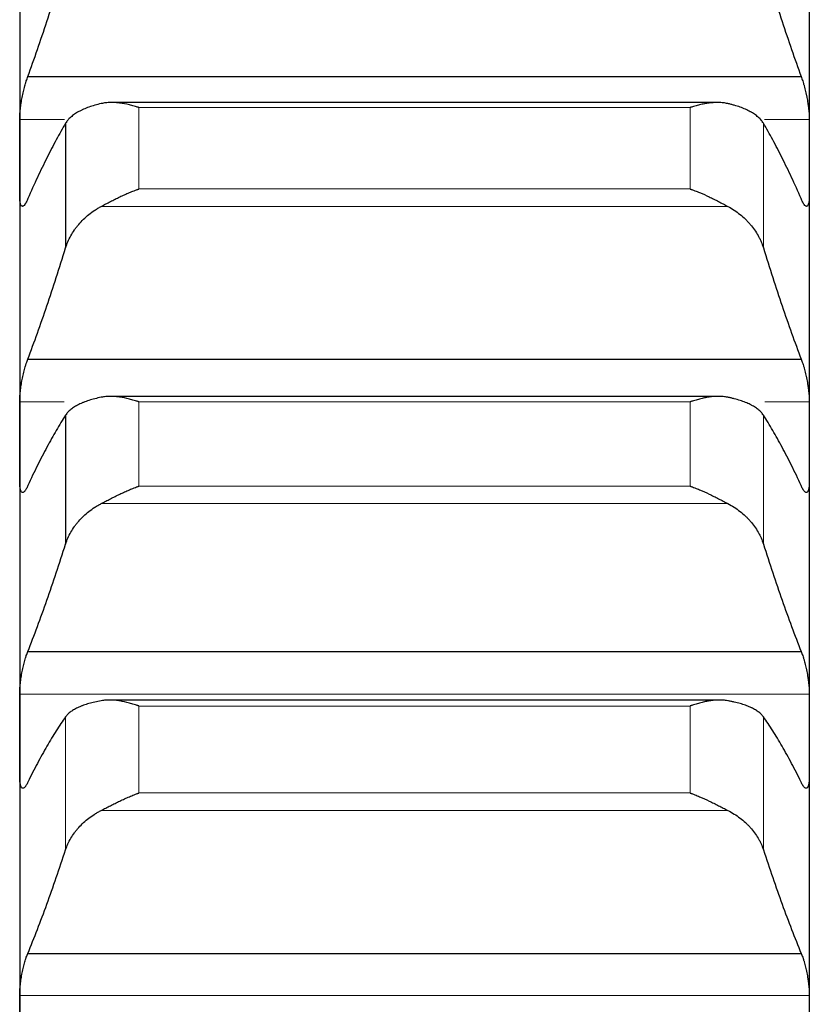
# Model space of a CAD drawing. Header units: inches. Extents: x 0 to 20790, y -12 to 14700.
# Tile 329 of 358: x 13645 to 13697, y 10163 to 10228. Entities that reach past the tile are written whole.
import ezdxf

# ---------------------------------------------------------------- set-up
doc = ezdxf.new("R2010")
doc.units = ezdxf.units.IN
doc.layers.add('1', color=7, linetype='Continuous', true_color=0xffffff)

msp = doc.modelspace()

# ---------------------------------------------------------------- linework, layer by layer
at = {"layer": '1', "color": 2, "linetype": 'Continuous', "lineweight": 25}
for p, q in [((13644.744, 10236.665), (13644.744, 10218.658)), ((13696.744, 10236.665), (13696.744, 10218.658)), ((13645.281, 10224.009), (13696.206, 10224.009)), ((13690.653, 10222.304), (13650.799, 10222.304)), ((13647.77, 10220.937), (13647.77, 10212.737)), ((13644.744, 10218.658), (13644.744, 10199.981)), ((13696.744, 10218.658), (13696.744, 10199.981)), ((13645.281, 10205.416), (13696.206, 10205.416)), ((13690.729, 10202.966), (13650.727, 10202.966)), ((13647.77, 10201.731), (13647.77, 10193.25)), ((13644.744, 10199.981), (13644.744, 10180.663)), ((13696.744, 10199.981), (13696.744, 10180.663)), ((13645.281, 10186.173), (13696.206, 10186.173)), ((13690.806, 10182.984), (13650.655, 10182.984)), ((13644.744, 10180.663), (13644.744, 10160.735)), ((13696.744, 10180.663), (13696.744, 10160.735)), ((13645.281, 10166.312), (13696.206, 10166.312))]:
    msp.add_line(p, q, dxfattribs=at)
at = {"layer": '1', "color": 110, "linetype": 'Continuous', "lineweight": 13}
for p, q in [((13652.6, 10221.968), (13652.6, 10216.613)), ((13652.6, 10221.968), (13688.888, 10221.968)), ((13688.888, 10221.968), (13688.888, 10216.613)), ((13644.746, 10221.196), (13647.699, 10221.196)), ((13693.717, 10220.937), (13693.717, 10212.737)), ((13693.789, 10221.196), (13696.741, 10221.196)), ((13652.6, 10216.613), (13688.888, 10216.613)), ((13650.112, 10215.467), (13691.375, 10215.467)), ((13644.746, 10202.609), (13647.679, 10202.609)), ((13652.6, 10202.599), (13688.888, 10202.599)), ((13652.6, 10202.599), (13652.6, 10197.061)), ((13688.888, 10202.599), (13688.888, 10197.061)), ((13693.808, 10202.609), (13696.741, 10202.609)), ((13693.717, 10201.731), (13693.717, 10193.25)), ((13652.6, 10197.061), (13688.888, 10197.061)), ((13650.112, 10195.911), (13691.375, 10195.911)), ((13644.746, 10183.378), (13696.741, 10183.378)), ((13652.6, 10182.586), (13688.888, 10182.586)), ((13652.6, 10182.586), (13652.6, 10176.873)), ((13688.888, 10182.586), (13688.888, 10176.873)), ((13647.77, 10181.882), (13647.77, 10173.133)), ((13693.717, 10181.882), (13693.717, 10173.133)), ((13652.6, 10176.873), (13688.888, 10176.873)), ((13650.112, 10175.721), (13691.375, 10175.721)), ((13644.746, 10163.532), (13696.741, 10163.532))]:
    msp.add_line(p, q, dxfattribs=at)
at = {"layer": '1', "color": 2, "linetype": 'Continuous', "lineweight": 25}
for points in [[(13645.281, 10224.009), (13645.492, 10224.59), (13645.912, 10225.776), (13646.537, 10227.628), (13647.157, 10229.552), (13647.566, 10230.884), (13647.77, 10231.562)], [(13693.717, 10231.562), (13693.921, 10230.884), (13694.331, 10229.552), (13694.95, 10227.628), (13695.575, 10225.776), (13695.995, 10224.59), (13696.206, 10224.009)], [(13644.744, 10218.658), (13644.744, 10219.504), (13644.745, 10220.35), (13644.746, 10221.196)], [(13647.77, 10220.937), (13647.566, 10220.592), (13647.157, 10219.867), (13646.537, 10218.679), (13645.912, 10217.39), (13645.492, 10216.463), (13645.281, 10215.982)], [(13696.206, 10215.982), (13695.995, 10216.463), (13695.575, 10217.39), (13694.95, 10218.679), (13694.331, 10219.867), (13693.921, 10220.592), (13693.717, 10220.937)], [(13696.741, 10221.196), (13696.743, 10220.35), (13696.744, 10219.504), (13696.744, 10218.658)], [(13644.746, 10216.121), (13644.745, 10216.967), (13644.744, 10217.813), (13644.744, 10218.658)], [(13696.744, 10218.658), (13696.744, 10217.813), (13696.743, 10216.967), (13696.741, 10216.121)], [(13645.281, 10205.416), (13645.492, 10205.975), (13645.912, 10207.118), (13646.537, 10208.91), (13647.157, 10210.778), (13647.566, 10212.075), (13647.77, 10212.737)], [(13693.717, 10212.737), (13693.921, 10212.075), (13694.331, 10210.778), (13694.95, 10208.91), (13695.575, 10207.118), (13695.995, 10205.975), (13696.206, 10205.416)], [(13644.744, 10199.981), (13644.744, 10200.857), (13644.745, 10201.733), (13644.746, 10202.609)], [(13696.741, 10202.609), (13696.743, 10201.733), (13696.744, 10200.857), (13696.744, 10199.981)], [(13647.77, 10201.731), (13647.566, 10201.415), (13647.157, 10200.747), (13646.537, 10199.641), (13645.912, 10198.432), (13645.492, 10197.557), (13645.281, 10197.102)], [(13696.206, 10197.102), (13695.995, 10197.557), (13695.575, 10198.432), (13694.95, 10199.641), (13694.331, 10200.747), (13693.921, 10201.415), (13693.717, 10201.731)], [(13644.746, 10197.354), (13644.745, 10198.23), (13644.744, 10199.105), (13644.744, 10199.981)], [(13696.744, 10199.981), (13696.744, 10199.105), (13696.743, 10198.23), (13696.741, 10197.354)], [(13645.281, 10186.173), (13645.492, 10186.709), (13645.912, 10187.808), (13646.537, 10189.537), (13647.157, 10191.346), (13647.566, 10192.606), (13647.77, 10193.25)], [(13693.717, 10193.25), (13693.921, 10192.606), (13694.331, 10191.346), (13694.95, 10189.537), (13695.575, 10187.808), (13695.995, 10186.709), (13696.206, 10186.173)], [(13644.744, 10180.663), (13644.744, 10181.568), (13644.745, 10182.473), (13644.746, 10183.378)], [(13696.741, 10183.378), (13696.743, 10182.473), (13696.744, 10181.568), (13696.744, 10180.663)], [(13647.77, 10181.882), (13647.566, 10181.595), (13647.157, 10180.985), (13646.537, 10179.964), (13645.912, 10178.836), (13645.492, 10178.014), (13645.281, 10177.586)], [(13696.206, 10177.586), (13695.995, 10178.014), (13695.575, 10178.836), (13694.95, 10179.964), (13694.331, 10180.985), (13693.921, 10181.595), (13693.717, 10181.882)], [(13644.746, 10177.949), (13644.745, 10178.854), (13644.744, 10179.759), (13644.744, 10180.663)], [(13696.744, 10180.663), (13696.744, 10179.759), (13696.743, 10178.854), (13696.741, 10177.949)], [(13645.281, 10166.312), (13645.492, 10166.824), (13645.912, 10167.877), (13646.537, 10169.541), (13647.157, 10171.287), (13647.566, 10172.508), (13647.77, 10173.133)], [(13693.717, 10173.133), (13693.921, 10172.508), (13694.331, 10171.287), (13694.95, 10169.541), (13695.575, 10167.877), (13695.995, 10166.824), (13696.206, 10166.312)], [(13644.744, 10160.735), (13644.744, 10161.668), (13644.745, 10162.6), (13644.746, 10163.532)], [(13696.741, 10163.532), (13696.743, 10162.6), (13696.744, 10161.668), (13696.744, 10160.735)]]:
    msp.add_open_spline(points, degree=3, dxfattribs=at)
for points, knots in [([(13644.746, 10221.196), (13644.746, 10221.245), (13644.748, 10221.347), (13644.757, 10221.511), (13644.765, 10221.627), (13644.773, 10221.717), (13644.776, 10221.748), (13644.782, 10221.809), (13644.786, 10221.84), (13644.803, 10221.995), (13644.82, 10222.122), (13644.845, 10222.284), (13644.85, 10222.316), (13644.858, 10222.365), (13644.861, 10222.382), (13644.866, 10222.415), (13644.88, 10222.496), (13644.907, 10222.643), (13644.933, 10222.772), (13644.96, 10222.899), (13644.974, 10222.963), (13645.018, 10223.153), (13645.048, 10223.274), (13645.096, 10223.448), (13645.112, 10223.505), (13645.137, 10223.588), (13645.145, 10223.615), (13645.162, 10223.669), (13645.17, 10223.696), (13645.213, 10223.826), (13645.247, 10223.921), (13645.281, 10224.009)], [0, 0, 0, 0, 0.0625, 0.125, 0.1875, 0.1875, 0.21875, 0.21875, 0.25, 0.25, 0.375, 0.375, 0.40625, 0.40625, 0.421875, 0.421875, 0.4375, 0.5, 0.5625, 0.5625, 0.625, 0.625, 0.75, 0.75, 0.8125, 0.8125, 0.84375, 0.84375, 0.875, 0.875, 1, 1, 1, 1]), ([(13696.206, 10224.009), (13696.241, 10223.921), (13696.275, 10223.826), (13696.325, 10223.671), (13696.342, 10223.618), (13696.366, 10223.535), (13696.375, 10223.507), (13696.391, 10223.45), (13696.399, 10223.421), (13696.439, 10223.275), (13696.47, 10223.154), (13696.513, 10222.966), (13696.527, 10222.903), (13696.547, 10222.806), (13696.554, 10222.774), (13696.567, 10222.709), (13696.574, 10222.676), (13696.605, 10222.514), (13696.627, 10222.384), (13696.652, 10222.223), (13696.657, 10222.19), (13696.666, 10222.126), (13696.671, 10222.093), (13696.683, 10221.997), (13696.691, 10221.934), (13696.712, 10221.749), (13696.723, 10221.63), (13696.732, 10221.487), (13696.733, 10221.459), (13696.736, 10221.404), (13696.737, 10221.376), (13696.74, 10221.296), (13696.741, 10221.245), (13696.741, 10221.196)], [0, 0, 0, 0, 0.125, 0.125, 0.1875, 0.1875, 0.21875, 0.21875, 0.25, 0.25, 0.375, 0.375, 0.4375, 0.4375, 0.46875, 0.46875, 0.5, 0.5, 0.625, 0.625, 0.65625, 0.65625, 0.6875, 0.6875, 0.75, 0.75, 0.875, 0.875, 0.90625, 0.90625, 0.9375, 0.9375, 1, 1, 1, 1]), ([(13650.112, 10222.231), (13649.966, 10222.198), (13649.826, 10222.162), (13649.558, 10222.085), (13649.3, 10222.002), (13649.064, 10221.909), (13648.923, 10221.847), (13648.895, 10221.834), (13648.84, 10221.808), (13648.813, 10221.795), (13648.733, 10221.756), (13648.681, 10221.729), (13648.532, 10221.647), (13648.439, 10221.59), (13648.267, 10221.471), (13648.188, 10221.41), (13648.08, 10221.314), (13648.046, 10221.282), (13647.997, 10221.232), (13647.981, 10221.215), (13647.95, 10221.182), (13647.935, 10221.165), (13647.863, 10221.079), (13647.813, 10221.009), (13647.77, 10220.937)], [0, 0, 0, 0, 0.125, 0.125, 0.25, 0.375, 0.375, 0.40625, 0.40625, 0.4375, 0.4375, 0.5, 0.5, 0.625, 0.625, 0.75, 0.75, 0.8125, 0.8125, 0.84375, 0.84375, 0.875, 0.875, 1, 1, 1, 1]), ([(13652.6, 10221.968), (13652.596, 10221.969), (13652.593, 10221.97), (13652.587, 10221.972), (13652.583, 10221.973), (13652.573, 10221.976), (13652.553, 10221.983), (13652.507, 10221.998), (13652.414, 10222.028), (13652.335, 10222.052), (13652.177, 10222.097), (13652.072, 10222.126), (13651.758, 10222.201), (13651.55, 10222.241), (13651.239, 10222.281), (13651.136, 10222.291), (13650.98, 10222.3), (13650.928, 10222.302), (13650.825, 10222.304), (13650.773, 10222.304), (13650.618, 10222.301), (13650.516, 10222.294), (13650.313, 10222.271), (13650.212, 10222.254), (13650.112, 10222.231)], [0, 0, 0, 0, 0.003906, 0.003906, 0.007812, 0.007812, 0.015625, 0.03125, 0.0625, 0.125, 0.125, 0.25, 0.25, 0.5, 0.5, 0.625, 0.625, 0.6875, 0.6875, 0.75, 0.75, 0.875, 0.875, 1, 1, 1, 1]), ([(13691.375, 10222.231), (13691.276, 10222.254), (13691.175, 10222.271), (13690.974, 10222.294), (13690.873, 10222.301), (13690.669, 10222.305), (13690.566, 10222.303), (13690.36, 10222.291), (13690.256, 10222.282), (13690.046, 10222.255), (13689.941, 10222.238), (13689.731, 10222.199), (13689.626, 10222.176), (13689.416, 10222.126), (13689.311, 10222.098), (13689.152, 10222.052), (13689.073, 10222.028), (13688.981, 10221.998), (13688.934, 10221.983), (13688.914, 10221.976), (13688.901, 10221.972), (13688.894, 10221.97), (13688.888, 10221.968)], [0, 0, 0, 0, 0.125, 0.125, 0.25, 0.25, 0.375, 0.375, 0.5, 0.5, 0.625, 0.625, 0.75, 0.75, 0.875, 0.875, 0.9375, 0.96875, 0.984375, 0.992187, 0.992187, 1, 1, 1, 1]), ([(13693.717, 10220.937), (13693.675, 10221.009), (13693.625, 10221.079), (13693.51, 10221.214), (13693.381, 10221.346), (13693.224, 10221.469), (13693.094, 10221.558), (13693.049, 10221.588), (13692.979, 10221.631), (13692.955, 10221.645), (13692.907, 10221.673), (13692.882, 10221.687), (13692.757, 10221.756), (13692.546, 10221.86), (13692.311, 10221.954), (13692.064, 10222.042), (13691.934, 10222.084), (13691.764, 10222.133), (13691.73, 10222.142), (13691.661, 10222.161), (13691.556, 10222.189), (13691.448, 10222.215), (13691.375, 10222.231)], [0, 0, 0, 0, 0.125, 0.125, 0.25, 0.375, 0.375, 0.4375, 0.4375, 0.46875, 0.46875, 0.5, 0.5, 0.625, 0.75, 0.75, 0.875, 0.875, 0.90625, 0.90625, 0.9375, 1, 1, 1, 1]), ([(13650.112, 10215.467), (13650.212, 10215.52), (13650.312, 10215.573), (13650.513, 10215.68), (13650.615, 10215.733), (13650.818, 10215.838), (13650.921, 10215.891), (13651.128, 10215.994), (13651.232, 10216.044), (13651.442, 10216.144), (13651.547, 10216.192), (13651.756, 10216.286), (13651.861, 10216.331), (13652.071, 10216.418), (13652.177, 10216.459), (13652.335, 10216.519), (13652.414, 10216.548), (13652.507, 10216.581), (13652.553, 10216.597), (13652.573, 10216.604), (13652.586, 10216.608), (13652.593, 10216.611), (13652.6, 10216.613)], [0, 0, 0, 0, 0.125, 0.125, 0.25, 0.25, 0.375, 0.375, 0.5, 0.5, 0.625, 0.625, 0.75, 0.75, 0.875, 0.875, 0.9375, 0.96875, 0.984375, 0.992187, 0.992187, 1, 1, 1, 1]), ([(13688.888, 10216.613), (13688.891, 10216.612), (13688.894, 10216.611), (13688.901, 10216.608), (13688.904, 10216.607), (13688.914, 10216.604), (13688.934, 10216.597), (13688.981, 10216.581), (13689.073, 10216.548), (13689.152, 10216.519), (13689.31, 10216.459), (13689.415, 10216.418), (13689.729, 10216.288), (13689.937, 10216.195), (13690.248, 10216.048), (13690.352, 10215.997), (13690.507, 10215.92), (13690.559, 10215.894), (13690.663, 10215.841), (13690.715, 10215.815), (13690.87, 10215.735), (13690.972, 10215.681), (13691.175, 10215.574), (13691.275, 10215.52), (13691.375, 10215.467)], [0, 0, 0, 0, 0.003906, 0.003906, 0.007813, 0.007813, 0.015625, 0.03125, 0.0625, 0.125, 0.125, 0.25, 0.25, 0.5, 0.5, 0.625, 0.625, 0.6875, 0.6875, 0.75, 0.75, 0.875, 0.875, 1, 1, 1, 1]), ([(13645.281, 10215.982), (13645.247, 10215.896), (13645.213, 10215.82), (13645.162, 10215.722), (13645.146, 10215.692), (13645.121, 10215.651), (13645.113, 10215.638), (13645.096, 10215.613), (13645.088, 10215.601), (13645.048, 10215.546), (13645.018, 10215.514), (13644.974, 10215.484), (13644.96, 10215.478), (13644.94, 10215.472), (13644.933, 10215.471), (13644.92, 10215.47), (13644.914, 10215.471), (13644.883, 10215.477), (13644.86, 10215.495), (13644.835, 10215.533), (13644.831, 10215.542), (13644.821, 10215.56), (13644.817, 10215.57), (13644.804, 10215.603), (13644.796, 10215.628), (13644.776, 10215.71), (13644.765, 10215.777), (13644.756, 10215.875), (13644.754, 10215.895), (13644.751, 10215.937), (13644.75, 10215.959), (13644.747, 10216.025), (13644.746, 10216.072), (13644.746, 10216.121)], [0, 0, 0, 0, 0.125, 0.125, 0.1875, 0.1875, 0.21875, 0.21875, 0.25, 0.25, 0.375, 0.375, 0.4375, 0.4375, 0.46875, 0.46875, 0.5, 0.5, 0.625, 0.625, 0.65625, 0.65625, 0.6875, 0.6875, 0.75, 0.75, 0.875, 0.875, 0.90625, 0.90625, 0.9375, 0.9375, 1, 1, 1, 1]), ([(13696.741, 10216.121), (13696.741, 10216.072), (13696.739, 10215.979), (13696.731, 10215.854), (13696.722, 10215.782), (13696.714, 10215.731), (13696.711, 10215.715), (13696.705, 10215.684), (13696.702, 10215.67), (13696.684, 10215.6), (13696.668, 10215.557), (13696.643, 10215.519), (13696.638, 10215.512), (13696.63, 10215.503), (13696.627, 10215.5), (13696.621, 10215.494), (13696.607, 10215.482), (13696.581, 10215.469), (13696.555, 10215.47), (13696.528, 10215.477), (13696.514, 10215.484), (13696.47, 10215.514), (13696.439, 10215.546), (13696.392, 10215.611), (13696.376, 10215.636), (13696.351, 10215.677), (13696.342, 10215.691), (13696.326, 10215.722), (13696.317, 10215.738), (13696.275, 10215.82), (13696.241, 10215.896), (13696.206, 10215.982)], [0, 0, 0, 0, 0.0625, 0.125, 0.1875, 0.1875, 0.21875, 0.21875, 0.25, 0.25, 0.375, 0.375, 0.40625, 0.40625, 0.421875, 0.421875, 0.4375, 0.5, 0.5625, 0.5625, 0.625, 0.625, 0.75, 0.75, 0.8125, 0.8125, 0.84375, 0.84375, 0.875, 0.875, 1, 1, 1, 1]), ([(13647.77, 10212.737), (13647.813, 10212.875), (13647.863, 10213.011), (13647.977, 10213.278), (13648.106, 10213.54), (13648.264, 10213.794), (13648.393, 10213.98), (13648.438, 10214.042), (13648.509, 10214.133), (13648.532, 10214.163), (13648.581, 10214.223), (13648.605, 10214.253), (13648.73, 10214.4), (13648.942, 10214.626), (13649.177, 10214.834), (13649.424, 10215.032), (13649.553, 10215.127), (13649.723, 10215.239), (13649.758, 10215.261), (13649.827, 10215.304), (13649.932, 10215.368), (13650.039, 10215.428), (13650.112, 10215.467)], [0, 0, 0, 0, 0.125, 0.125, 0.25, 0.375, 0.375, 0.4375, 0.4375, 0.46875, 0.46875, 0.5, 0.5, 0.625, 0.75, 0.75, 0.875, 0.875, 0.90625, 0.90625, 0.9375, 1, 1, 1, 1]), ([(13691.375, 10215.467), (13691.521, 10215.39), (13691.661, 10215.306), (13691.93, 10215.129), (13692.188, 10214.942), (13692.424, 10214.734), (13692.565, 10214.597), (13692.592, 10214.57), (13692.647, 10214.514), (13692.674, 10214.486), (13692.755, 10214.4), (13692.806, 10214.342), (13692.956, 10214.166), (13693.049, 10214.046), (13693.22, 10213.799), (13693.299, 10213.672), (13693.407, 10213.478), (13693.442, 10213.413), (13693.491, 10213.314), (13693.506, 10213.28), (13693.537, 10213.214), (13693.552, 10213.18), (13693.625, 10213.011), (13693.675, 10212.875), (13693.717, 10212.737)], [0, 0, 0, 0, 0.125, 0.125, 0.25, 0.375, 0.375, 0.40625, 0.40625, 0.4375, 0.4375, 0.5, 0.5, 0.625, 0.625, 0.75, 0.75, 0.8125, 0.8125, 0.84375, 0.84375, 0.875, 0.875, 1, 1, 1, 1]), ([(13644.746, 10202.609), (13644.746, 10202.66), (13644.748, 10202.766), (13644.757, 10202.934), (13644.765, 10203.053), (13644.773, 10203.144), (13644.776, 10203.175), (13644.782, 10203.238), (13644.786, 10203.269), (13644.803, 10203.426), (13644.82, 10203.554), (13644.845, 10203.717), (13644.85, 10203.749), (13644.858, 10203.799), (13644.861, 10203.815), (13644.866, 10203.848), (13644.88, 10203.93), (13644.907, 10204.076), (13644.933, 10204.204), (13644.96, 10204.331), (13644.974, 10204.395), (13645.018, 10204.582), (13645.048, 10204.702), (13645.096, 10204.872), (13645.112, 10204.928), (13645.137, 10205.009), (13645.145, 10205.035), (13645.162, 10205.088), (13645.17, 10205.114), (13645.213, 10205.24), (13645.247, 10205.332), (13645.281, 10205.416)], [0, 0, 0, 0, 0.0625, 0.125, 0.1875, 0.1875, 0.21875, 0.21875, 0.25, 0.25, 0.375, 0.375, 0.40625, 0.40625, 0.421875, 0.421875, 0.4375, 0.5, 0.5625, 0.5625, 0.625, 0.625, 0.75, 0.75, 0.8125, 0.8125, 0.84375, 0.84375, 0.875, 0.875, 1, 1, 1, 1]), ([(13696.206, 10205.416), (13696.241, 10205.332), (13696.275, 10205.24), (13696.325, 10205.09), (13696.342, 10205.038), (13696.366, 10204.957), (13696.375, 10204.93), (13696.391, 10204.874), (13696.399, 10204.845), (13696.439, 10204.702), (13696.47, 10204.583), (13696.513, 10204.398), (13696.527, 10204.335), (13696.547, 10204.239), (13696.554, 10204.207), (13696.567, 10204.142), (13696.574, 10204.11), (13696.605, 10203.948), (13696.627, 10203.818), (13696.652, 10203.655), (13696.657, 10203.623), (13696.666, 10203.558), (13696.671, 10203.525), (13696.683, 10203.428), (13696.691, 10203.364), (13696.712, 10203.177), (13696.723, 10203.055), (13696.732, 10202.91), (13696.733, 10202.881), (13696.736, 10202.824), (13696.737, 10202.796), (13696.74, 10202.713), (13696.741, 10202.66), (13696.741, 10202.609)], [0, 0, 0, 0, 0.125, 0.125, 0.1875, 0.1875, 0.21875, 0.21875, 0.25, 0.25, 0.375, 0.375, 0.4375, 0.4375, 0.46875, 0.46875, 0.5, 0.5, 0.625, 0.625, 0.65625, 0.65625, 0.6875, 0.6875, 0.75, 0.75, 0.875, 0.875, 0.90625, 0.90625, 0.9375, 0.9375, 1, 1, 1, 1]), ([(13650.112, 10202.908), (13649.966, 10202.878), (13649.826, 10202.846), (13649.558, 10202.776), (13649.3, 10202.702), (13649.064, 10202.617), (13648.923, 10202.56), (13648.895, 10202.549), (13648.84, 10202.526), (13648.813, 10202.514), (13648.733, 10202.478), (13648.681, 10202.454), (13648.532, 10202.379), (13648.439, 10202.327), (13648.267, 10202.22), (13648.188, 10202.164), (13648.08, 10202.076), (13648.046, 10202.047), (13647.997, 10202.001), (13647.981, 10201.986), (13647.95, 10201.955), (13647.935, 10201.94), (13647.863, 10201.862), (13647.813, 10201.797), (13647.77, 10201.731)], [0, 0, 0, 0, 0.125, 0.125, 0.25, 0.375, 0.375, 0.40625, 0.40625, 0.4375, 0.4375, 0.5, 0.5, 0.625, 0.625, 0.75, 0.75, 0.8125, 0.8125, 0.84375, 0.84375, 0.875, 0.875, 1, 1, 1, 1]), ([(13652.6, 10202.599), (13652.596, 10202.601), (13652.593, 10202.602), (13652.587, 10202.604), (13652.583, 10202.605), (13652.573, 10202.609), (13652.553, 10202.615), (13652.507, 10202.631), (13652.414, 10202.662), (13652.335, 10202.687), (13652.177, 10202.735), (13652.072, 10202.764), (13651.758, 10202.845), (13651.55, 10202.888), (13651.239, 10202.934), (13651.136, 10202.945), (13650.98, 10202.958), (13650.928, 10202.961), (13650.825, 10202.965), (13650.773, 10202.966), (13650.618, 10202.966), (13650.516, 10202.962), (13650.313, 10202.943), (13650.212, 10202.928), (13650.112, 10202.908)], [0, 0, 0, 0, 0.003906, 0.003906, 0.007813, 0.007813, 0.015625, 0.03125, 0.0625, 0.125, 0.125, 0.25, 0.25, 0.5, 0.5, 0.625, 0.625, 0.6875, 0.6875, 0.75, 0.75, 0.875, 0.875, 1, 1, 1, 1]), ([(13691.375, 10202.908), (13691.276, 10202.928), (13691.175, 10202.943), (13690.974, 10202.961), (13690.873, 10202.966), (13690.669, 10202.966), (13690.566, 10202.962), (13690.36, 10202.946), (13690.256, 10202.934), (13690.046, 10202.904), (13689.941, 10202.886), (13689.731, 10202.843), (13689.626, 10202.818), (13689.416, 10202.764), (13689.311, 10202.735), (13689.152, 10202.687), (13689.073, 10202.662), (13688.981, 10202.631), (13688.934, 10202.615), (13688.914, 10202.609), (13688.901, 10202.604), (13688.894, 10202.602), (13688.888, 10202.599)], [0, 0, 0, 0, 0.125, 0.125, 0.25, 0.25, 0.375, 0.375, 0.5, 0.5, 0.625, 0.625, 0.75, 0.75, 0.875, 0.875, 0.9375, 0.96875, 0.984375, 0.992188, 0.992188, 1, 1, 1, 1]), ([(13693.717, 10201.731), (13693.675, 10201.797), (13693.625, 10201.861), (13693.51, 10201.985), (13693.381, 10202.105), (13693.224, 10202.217), (13693.094, 10202.299), (13693.049, 10202.325), (13692.979, 10202.365), (13692.955, 10202.378), (13692.907, 10202.403), (13692.882, 10202.416), (13692.757, 10202.478), (13692.546, 10202.573), (13692.311, 10202.657), (13692.064, 10202.737), (13691.934, 10202.775), (13691.764, 10202.819), (13691.73, 10202.828), (13691.661, 10202.845), (13691.556, 10202.87), (13691.448, 10202.893), (13691.375, 10202.908)], [0, 0, 0, 0, 0.125, 0.125, 0.25, 0.375, 0.375, 0.4375, 0.4375, 0.46875, 0.46875, 0.5, 0.5, 0.625, 0.75, 0.75, 0.875, 0.875, 0.90625, 0.90625, 0.9375, 1, 1, 1, 1]), ([(13645.281, 10197.102), (13645.247, 10197.02), (13645.213, 10196.948), (13645.162, 10196.857), (13645.146, 10196.829), (13645.121, 10196.791), (13645.113, 10196.779), (13645.096, 10196.756), (13645.088, 10196.746), (13645.048, 10196.697), (13645.018, 10196.67), (13644.974, 10196.648), (13644.96, 10196.644), (13644.94, 10196.642), (13644.933, 10196.643), (13644.92, 10196.645), (13644.914, 10196.646), (13644.883, 10196.659), (13644.86, 10196.682), (13644.835, 10196.727), (13644.831, 10196.737), (13644.821, 10196.758), (13644.817, 10196.769), (13644.804, 10196.805), (13644.796, 10196.832), (13644.776, 10196.922), (13644.765, 10196.993), (13644.756, 10197.096), (13644.754, 10197.118), (13644.751, 10197.162), (13644.75, 10197.184), (13644.747, 10197.254), (13644.746, 10197.302), (13644.746, 10197.354)], [0, 0, 0, 0, 0.125, 0.125, 0.1875, 0.1875, 0.21875, 0.21875, 0.25, 0.25, 0.375, 0.375, 0.4375, 0.4375, 0.46875, 0.46875, 0.5, 0.5, 0.625, 0.625, 0.65625, 0.65625, 0.6875, 0.6875, 0.75, 0.75, 0.875, 0.875, 0.90625, 0.90625, 0.9375, 0.9375, 1, 1, 1, 1]), ([(13650.112, 10195.911), (13650.212, 10195.963), (13650.312, 10196.015), (13650.513, 10196.12), (13650.615, 10196.173), (13650.818, 10196.277), (13650.921, 10196.329), (13651.128, 10196.432), (13651.232, 10196.483), (13651.442, 10196.583), (13651.547, 10196.632), (13651.756, 10196.726), (13651.861, 10196.772), (13652.071, 10196.861), (13652.177, 10196.903), (13652.335, 10196.964), (13652.414, 10196.994), (13652.507, 10197.028), (13652.553, 10197.045), (13652.573, 10197.052), (13652.586, 10197.056), (13652.593, 10197.059), (13652.6, 10197.061)], [0, 0, 0, 0, 0.125, 0.125, 0.25, 0.25, 0.375, 0.375, 0.5, 0.5, 0.625, 0.625, 0.75, 0.75, 0.875, 0.875, 0.9375, 0.96875, 0.984375, 0.992188, 0.992188, 1, 1, 1, 1]), ([(13688.888, 10197.061), (13688.891, 10197.06), (13688.894, 10197.059), (13688.901, 10197.056), (13688.904, 10197.055), (13688.914, 10197.052), (13688.934, 10197.045), (13688.981, 10197.028), (13689.073, 10196.994), (13689.152, 10196.964), (13689.31, 10196.903), (13689.415, 10196.861), (13689.729, 10196.729), (13689.937, 10196.635), (13690.248, 10196.487), (13690.352, 10196.436), (13690.507, 10196.359), (13690.559, 10196.333), (13690.663, 10196.28), (13690.715, 10196.254), (13690.87, 10196.175), (13690.972, 10196.121), (13691.175, 10196.016), (13691.275, 10195.963), (13691.375, 10195.911)], [0, 0, 0, 0, 0.003906, 0.003906, 0.007812, 0.007812, 0.015625, 0.03125, 0.0625, 0.125, 0.125, 0.25, 0.25, 0.5, 0.5, 0.625, 0.625, 0.6875, 0.6875, 0.75, 0.75, 0.875, 0.875, 1, 1, 1, 1]), ([(13696.741, 10197.354), (13696.741, 10197.302), (13696.739, 10197.206), (13696.731, 10197.075), (13696.722, 10196.998), (13696.714, 10196.944), (13696.711, 10196.927), (13696.705, 10196.894), (13696.702, 10196.878), (13696.684, 10196.803), (13696.668, 10196.755), (13696.643, 10196.71), (13696.638, 10196.702), (13696.63, 10196.691), (13696.627, 10196.687), (13696.621, 10196.68), (13696.607, 10196.665), (13696.581, 10196.646), (13696.555, 10196.642), (13696.528, 10196.644), (13696.514, 10196.648), (13696.47, 10196.67), (13696.439, 10196.697), (13696.392, 10196.755), (13696.376, 10196.777), (13696.351, 10196.815), (13696.342, 10196.828), (13696.326, 10196.856), (13696.317, 10196.871), (13696.275, 10196.948), (13696.241, 10197.02), (13696.206, 10197.102)], [0, 0, 0, 0, 0.0625, 0.125, 0.1875, 0.1875, 0.21875, 0.21875, 0.25, 0.25, 0.375, 0.375, 0.40625, 0.40625, 0.421875, 0.421875, 0.4375, 0.5, 0.5625, 0.5625, 0.625, 0.625, 0.75, 0.75, 0.8125, 0.8125, 0.84375, 0.84375, 0.875, 0.875, 1, 1, 1, 1]), ([(13647.77, 10193.25), (13647.813, 10193.384), (13647.863, 10193.516), (13647.977, 10193.776), (13648.106, 10194.032), (13648.264, 10194.279), (13648.393, 10194.461), (13648.438, 10194.521), (13648.509, 10194.61), (13648.532, 10194.639), (13648.581, 10194.698), (13648.605, 10194.727), (13648.73, 10194.87), (13648.942, 10195.09), (13649.177, 10195.293), (13649.424, 10195.487), (13649.553, 10195.579), (13649.723, 10195.688), (13649.758, 10195.71), (13649.827, 10195.752), (13649.932, 10195.815), (13650.039, 10195.874), (13650.112, 10195.911)], [0, 0, 0, 0, 0.125, 0.125, 0.25, 0.375, 0.375, 0.4375, 0.4375, 0.46875, 0.46875, 0.5, 0.5, 0.625, 0.75, 0.75, 0.875, 0.875, 0.90625, 0.90625, 0.9375, 1, 1, 1, 1]), ([(13691.375, 10195.911), (13691.521, 10195.836), (13691.661, 10195.755), (13691.93, 10195.582), (13692.188, 10195.399), (13692.424, 10195.196), (13692.565, 10195.062), (13692.592, 10195.035), (13692.647, 10194.981), (13692.674, 10194.953), (13692.755, 10194.87), (13692.806, 10194.813), (13692.956, 10194.642), (13693.049, 10194.525), (13693.22, 10194.284), (13693.299, 10194.161), (13693.407, 10193.972), (13693.442, 10193.908), (13693.491, 10193.811), (13693.506, 10193.779), (13693.537, 10193.714), (13693.552, 10193.681), (13693.625, 10193.517), (13693.675, 10193.384), (13693.717, 10193.25)], [0, 0, 0, 0, 0.125, 0.125, 0.25, 0.375, 0.375, 0.40625, 0.40625, 0.4375, 0.4375, 0.5, 0.5, 0.625, 0.625, 0.75, 0.75, 0.8125, 0.8125, 0.84375, 0.84375, 0.875, 0.875, 1, 1, 1, 1]), ([(13644.746, 10183.378), (13644.746, 10183.43), (13644.748, 10183.539), (13644.757, 10183.711), (13644.765, 10183.832), (13644.773, 10183.925), (13644.776, 10183.957), (13644.782, 10184.02), (13644.786, 10184.052), (13644.803, 10184.21), (13644.82, 10184.339), (13644.845, 10184.503), (13644.85, 10184.536), (13644.858, 10184.585), (13644.861, 10184.601), (13644.866, 10184.634), (13644.88, 10184.716), (13644.907, 10184.862), (13644.933, 10184.99), (13644.96, 10185.116), (13644.974, 10185.178), (13645.018, 10185.363), (13645.048, 10185.481), (13645.096, 10185.648), (13645.112, 10185.702), (13645.137, 10185.781), (13645.145, 10185.807), (13645.162, 10185.858), (13645.17, 10185.882), (13645.213, 10186.004), (13645.247, 10186.093), (13645.281, 10186.173)], [0, 0, 0, 0, 0.0625, 0.125, 0.1875, 0.1875, 0.21875, 0.21875, 0.25, 0.25, 0.375, 0.375, 0.40625, 0.40625, 0.421875, 0.421875, 0.4375, 0.5, 0.5625, 0.5625, 0.625, 0.625, 0.75, 0.75, 0.8125, 0.8125, 0.84375, 0.84375, 0.875, 0.875, 1, 1, 1, 1]), ([(13696.206, 10186.173), (13696.241, 10186.093), (13696.275, 10186.005), (13696.325, 10185.86), (13696.342, 10185.809), (13696.366, 10185.731), (13696.375, 10185.704), (13696.391, 10185.649), (13696.399, 10185.621), (13696.439, 10185.481), (13696.47, 10185.364), (13696.513, 10185.181), (13696.527, 10185.119), (13696.547, 10185.024), (13696.554, 10184.992), (13696.567, 10184.927), (13696.574, 10184.895), (13696.605, 10184.734), (13696.627, 10184.605), (13696.652, 10184.441), (13696.657, 10184.409), (13696.666, 10184.343), (13696.671, 10184.31), (13696.683, 10184.213), (13696.691, 10184.148), (13696.712, 10183.958), (13696.723, 10183.835), (13696.732, 10183.686), (13696.733, 10183.657), (13696.736, 10183.598), (13696.737, 10183.57), (13696.74, 10183.485), (13696.741, 10183.431), (13696.741, 10183.378)], [0, 0, 0, 0, 0.125, 0.125, 0.1875, 0.1875, 0.21875, 0.21875, 0.25, 0.25, 0.375, 0.375, 0.4375, 0.4375, 0.46875, 0.46875, 0.5, 0.5, 0.625, 0.625, 0.65625, 0.65625, 0.6875, 0.6875, 0.75, 0.75, 0.875, 0.875, 0.90625, 0.90625, 0.9375, 0.9375, 1, 1, 1, 1]), ([(13650.112, 10182.939), (13649.966, 10182.912), (13649.826, 10182.884), (13649.558, 10182.822), (13649.3, 10182.755), (13649.064, 10182.68), (13648.923, 10182.629), (13648.895, 10182.619), (13648.84, 10182.598), (13648.813, 10182.588), (13648.733, 10182.556), (13648.681, 10182.534), (13648.532, 10182.467), (13648.439, 10182.42), (13648.267, 10182.323), (13648.188, 10182.273), (13648.08, 10182.194), (13648.046, 10182.168), (13647.997, 10182.127), (13647.981, 10182.113), (13647.95, 10182.085), (13647.935, 10182.071), (13647.863, 10182), (13647.813, 10181.942), (13647.77, 10181.882)], [0, 0, 0, 0, 0.125, 0.125, 0.25, 0.375, 0.375, 0.40625, 0.40625, 0.4375, 0.4375, 0.5, 0.5, 0.625, 0.625, 0.75, 0.75, 0.8125, 0.8125, 0.84375, 0.84375, 0.875, 0.875, 1, 1, 1, 1]), ([(13652.6, 10182.586), (13652.596, 10182.587), (13652.593, 10182.589), (13652.587, 10182.591), (13652.583, 10182.592), (13652.573, 10182.596), (13652.553, 10182.603), (13652.507, 10182.619), (13652.414, 10182.651), (13652.335, 10182.677), (13652.177, 10182.727), (13652.072, 10182.758), (13651.758, 10182.843), (13651.55, 10182.89), (13651.239, 10182.941), (13651.136, 10182.954), (13650.98, 10182.97), (13650.928, 10182.974), (13650.825, 10182.98), (13650.773, 10182.982), (13650.618, 10182.986), (13650.516, 10182.983), (13650.313, 10182.969), (13650.212, 10182.957), (13650.112, 10182.939)], [0, 0, 0, 0, 0.003906, 0.003906, 0.007812, 0.007812, 0.015625, 0.03125, 0.0625, 0.125, 0.125, 0.25, 0.25, 0.5, 0.5, 0.625, 0.625, 0.6875, 0.6875, 0.75, 0.75, 0.875, 0.875, 1, 1, 1, 1]), ([(13691.375, 10182.939), (13691.276, 10182.957), (13691.175, 10182.969), (13690.974, 10182.983), (13690.873, 10182.986), (13690.669, 10182.982), (13690.566, 10182.975), (13690.36, 10182.955), (13690.256, 10182.942), (13690.046, 10182.908), (13689.941, 10182.887), (13689.731, 10182.841), (13689.626, 10182.815), (13689.416, 10182.758), (13689.311, 10182.727), (13689.152, 10182.677), (13689.073, 10182.651), (13688.981, 10182.619), (13688.934, 10182.603), (13688.914, 10182.596), (13688.901, 10182.591), (13688.894, 10182.589), (13688.888, 10182.586)], [0, 0, 0, 0, 0.125, 0.125, 0.25, 0.25, 0.375, 0.375, 0.5, 0.5, 0.625, 0.625, 0.75, 0.75, 0.875, 0.875, 0.9375, 0.96875, 0.984375, 0.992188, 0.992188, 1, 1, 1, 1]), ([(13693.717, 10181.882), (13693.675, 10181.942), (13693.625, 10182), (13693.51, 10182.112), (13693.381, 10182.22), (13693.224, 10182.322), (13693.094, 10182.395), (13693.049, 10182.419), (13692.979, 10182.454), (13692.955, 10182.466), (13692.907, 10182.489), (13692.882, 10182.5), (13692.757, 10182.556), (13692.546, 10182.64), (13692.311, 10182.716), (13692.064, 10182.787), (13691.934, 10182.821), (13691.764, 10182.86), (13691.73, 10182.868), (13691.661, 10182.883), (13691.556, 10182.905), (13691.448, 10182.926), (13691.375, 10182.939)], [0, 0, 0, 0, 0.125, 0.125, 0.25, 0.375, 0.375, 0.4375, 0.4375, 0.46875, 0.46875, 0.5, 0.5, 0.625, 0.75, 0.75, 0.875, 0.875, 0.90625, 0.90625, 0.9375, 1, 1, 1, 1]), ([(13645.281, 10177.586), (13645.247, 10177.507), (13645.213, 10177.44), (13645.162, 10177.355), (13645.146, 10177.33), (13645.121, 10177.295), (13645.113, 10177.285), (13645.096, 10177.265), (13645.088, 10177.255), (13645.048, 10177.213), (13645.018, 10177.191), (13644.974, 10177.177), (13644.96, 10177.175), (13644.94, 10177.177), (13644.933, 10177.179), (13644.92, 10177.183), (13644.914, 10177.186), (13644.883, 10177.206), (13644.86, 10177.234), (13644.835, 10177.285), (13644.831, 10177.296), (13644.821, 10177.319), (13644.817, 10177.332), (13644.804, 10177.372), (13644.796, 10177.401), (13644.776, 10177.498), (13644.765, 10177.573), (13644.756, 10177.681), (13644.754, 10177.704), (13644.751, 10177.75), (13644.75, 10177.773), (13644.747, 10177.846), (13644.746, 10177.896), (13644.746, 10177.949)], [0, 0, 0, 0, 0.125, 0.125, 0.1875, 0.1875, 0.21875, 0.21875, 0.25, 0.25, 0.375, 0.375, 0.4375, 0.4375, 0.46875, 0.46875, 0.5, 0.5, 0.625, 0.625, 0.65625, 0.65625, 0.6875, 0.6875, 0.75, 0.75, 0.875, 0.875, 0.90625, 0.90625, 0.9375, 0.9375, 1, 1, 1, 1]), ([(13696.741, 10177.949), (13696.741, 10177.896), (13696.739, 10177.796), (13696.731, 10177.659), (13696.722, 10177.578), (13696.714, 10177.521), (13696.711, 10177.503), (13696.705, 10177.467), (13696.702, 10177.45), (13696.684, 10177.369), (13696.668, 10177.317), (13696.643, 10177.265), (13696.638, 10177.256), (13696.63, 10177.243), (13696.627, 10177.239), (13696.621, 10177.231), (13696.607, 10177.212), (13696.581, 10177.187), (13696.555, 10177.178), (13696.528, 10177.175), (13696.514, 10177.176), (13696.47, 10177.191), (13696.439, 10177.213), (13696.392, 10177.263), (13696.376, 10177.283), (13696.351, 10177.317), (13696.342, 10177.329), (13696.326, 10177.355), (13696.317, 10177.369), (13696.275, 10177.44), (13696.241, 10177.507), (13696.206, 10177.586)], [0, 0, 0, 0, 0.0625, 0.125, 0.1875, 0.1875, 0.21875, 0.21875, 0.25, 0.25, 0.375, 0.375, 0.40625, 0.40625, 0.421875, 0.421875, 0.4375, 0.5, 0.5625, 0.5625, 0.625, 0.625, 0.75, 0.75, 0.8125, 0.8125, 0.84375, 0.84375, 0.875, 0.875, 1, 1, 1, 1]), ([(13650.112, 10175.721), (13650.212, 10175.772), (13650.312, 10175.823), (13650.513, 10175.926), (13650.615, 10175.978), (13650.818, 10176.082), (13650.921, 10176.133), (13651.128, 10176.236), (13651.232, 10176.287), (13651.442, 10176.387), (13651.547, 10176.436), (13651.756, 10176.531), (13651.861, 10176.578), (13652.071, 10176.668), (13652.177, 10176.711), (13652.335, 10176.774), (13652.414, 10176.804), (13652.507, 10176.839), (13652.553, 10176.856), (13652.573, 10176.863), (13652.586, 10176.868), (13652.593, 10176.871), (13652.6, 10176.873)], [0, 0, 0, 0, 0.125, 0.125, 0.25, 0.25, 0.375, 0.375, 0.5, 0.5, 0.625, 0.625, 0.75, 0.75, 0.875, 0.875, 0.9375, 0.96875, 0.984375, 0.992187, 0.992187, 1, 1, 1, 1]), ([(13688.888, 10176.873), (13688.891, 10176.872), (13688.894, 10176.871), (13688.901, 10176.868), (13688.904, 10176.867), (13688.914, 10176.863), (13688.934, 10176.856), (13688.981, 10176.839), (13689.073, 10176.804), (13689.152, 10176.774), (13689.31, 10176.711), (13689.415, 10176.668), (13689.729, 10176.534), (13689.937, 10176.439), (13690.248, 10176.29), (13690.352, 10176.24), (13690.507, 10176.163), (13690.559, 10176.137), (13690.663, 10176.085), (13690.715, 10176.058), (13690.87, 10175.98), (13690.972, 10175.927), (13691.175, 10175.823), (13691.275, 10175.772), (13691.375, 10175.721)], [0, 0, 0, 0, 0.003906, 0.003906, 0.007812, 0.007812, 0.015625, 0.03125, 0.0625, 0.125, 0.125, 0.25, 0.25, 0.5, 0.5, 0.625, 0.625, 0.6875, 0.6875, 0.75, 0.75, 0.875, 0.875, 1, 1, 1, 1]), ([(13647.77, 10173.133), (13647.813, 10173.263), (13647.863, 10173.391), (13647.977, 10173.644), (13648.106, 10173.892), (13648.264, 10174.133), (13648.393, 10174.309), (13648.438, 10174.368), (13648.509, 10174.454), (13648.532, 10174.483), (13648.581, 10174.54), (13648.605, 10174.568), (13648.73, 10174.707), (13648.942, 10174.921), (13649.177, 10175.119), (13649.424, 10175.308), (13649.553, 10175.397), (13649.723, 10175.504), (13649.758, 10175.525), (13649.827, 10175.566), (13649.932, 10175.627), (13650.039, 10175.684), (13650.112, 10175.721)], [0, 0, 0, 0, 0.125, 0.125, 0.25, 0.375, 0.375, 0.4375, 0.4375, 0.46875, 0.46875, 0.5, 0.5, 0.625, 0.75, 0.75, 0.875, 0.875, 0.90625, 0.90625, 0.9375, 1, 1, 1, 1]), ([(13691.375, 10175.721), (13691.521, 10175.648), (13691.661, 10175.569), (13691.93, 10175.4), (13692.188, 10175.222), (13692.424, 10175.024), (13692.565, 10174.895), (13692.592, 10174.868), (13692.647, 10174.815), (13692.674, 10174.788), (13692.755, 10174.707), (13692.806, 10174.652), (13692.956, 10174.485), (13693.049, 10174.371), (13693.22, 10174.137), (13693.299, 10174.017), (13693.407, 10173.834), (13693.442, 10173.772), (13693.491, 10173.678), (13693.506, 10173.647), (13693.537, 10173.583), (13693.552, 10173.551), (13693.625, 10173.392), (13693.675, 10173.263), (13693.717, 10173.133)], [0, 0, 0, 0, 0.125, 0.125, 0.25, 0.375, 0.375, 0.40625, 0.40625, 0.4375, 0.4375, 0.5, 0.5, 0.625, 0.625, 0.75, 0.75, 0.8125, 0.8125, 0.84375, 0.84375, 0.875, 0.875, 1, 1, 1, 1]), ([(13644.746, 10163.532), (13644.746, 10163.586), (13644.748, 10163.698), (13644.757, 10163.874), (13644.765, 10163.997), (13644.773, 10164.091), (13644.776, 10164.123), (13644.782, 10164.187), (13644.786, 10164.219), (13644.803, 10164.379), (13644.82, 10164.509), (13644.845, 10164.673), (13644.85, 10164.706), (13644.858, 10164.755), (13644.861, 10164.771), (13644.866, 10164.804), (13644.88, 10164.886), (13644.907, 10165.031), (13644.933, 10165.158), (13644.96, 10165.283), (13644.974, 10165.344), (13645.018, 10165.527), (13645.048, 10165.642), (13645.096, 10165.805), (13645.112, 10165.858), (13645.137, 10165.934), (13645.145, 10165.96), (13645.162, 10166.009), (13645.17, 10166.033), (13645.213, 10166.151), (13645.247, 10166.236), (13645.281, 10166.312)], [0, 0, 0, 0, 0.0625, 0.125, 0.1875, 0.1875, 0.21875, 0.21875, 0.25, 0.25, 0.375, 0.375, 0.40625, 0.40625, 0.421875, 0.421875, 0.4375, 0.5, 0.5625, 0.5625, 0.625, 0.625, 0.75, 0.75, 0.8125, 0.8125, 0.84375, 0.84375, 0.875, 0.875, 1, 1, 1, 1]), ([(13696.206, 10166.312), (13696.241, 10166.236), (13696.275, 10166.151), (13696.325, 10166.011), (13696.342, 10165.962), (13696.366, 10165.886), (13696.375, 10165.86), (13696.391, 10165.807), (13696.399, 10165.78), (13696.439, 10165.643), (13696.47, 10165.528), (13696.513, 10165.347), (13696.527, 10165.286), (13696.547, 10165.192), (13696.554, 10165.16), (13696.567, 10165.096), (13696.574, 10165.064), (13696.605, 10164.904), (13696.627, 10164.775), (13696.652, 10164.611), (13696.657, 10164.578), (13696.666, 10164.513), (13696.671, 10164.48), (13696.683, 10164.381), (13696.691, 10164.317), (13696.712, 10164.125), (13696.723, 10164), (13696.732, 10163.848), (13696.733, 10163.818), (13696.736, 10163.758), (13696.737, 10163.729), (13696.74, 10163.642), (13696.741, 10163.586), (13696.741, 10163.532)], [0, 0, 0, 0, 0.125, 0.125, 0.1875, 0.1875, 0.21875, 0.21875, 0.25, 0.25, 0.375, 0.375, 0.4375, 0.4375, 0.46875, 0.46875, 0.5, 0.5, 0.625, 0.625, 0.65625, 0.65625, 0.6875, 0.6875, 0.75, 0.75, 0.875, 0.875, 0.90625, 0.90625, 0.9375, 0.9375, 1, 1, 1, 1])]:
    msp.add_open_spline(points, degree=3, knots=knots, dxfattribs=at)

doc.saveas('drawing.dxf')
